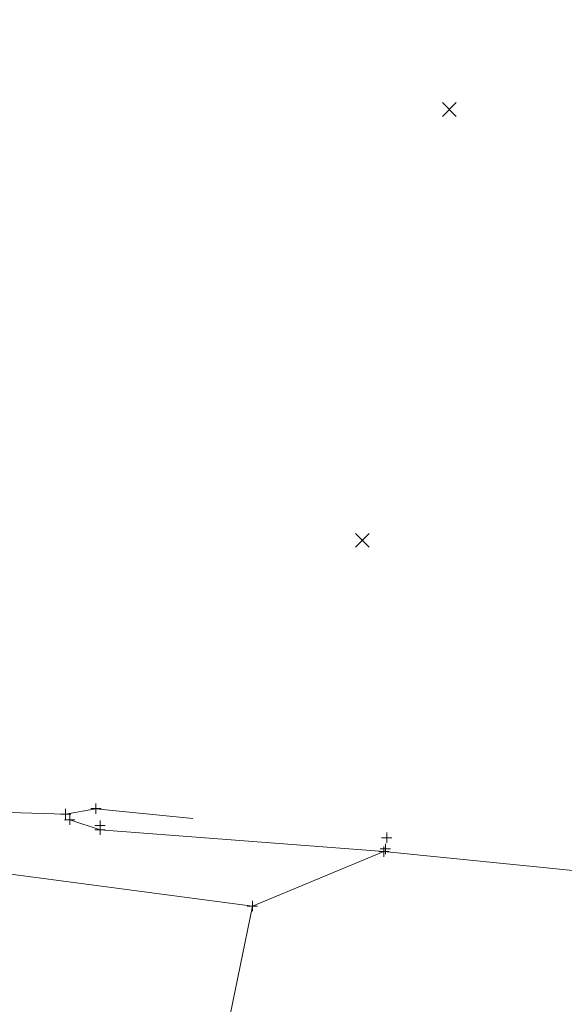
# Model space of a CAD drawing. Extents: x 1620613 to 1693141, y 557269 to 607790.
# Tile 954 of 1056: x 1620975 to 1621002, y 607222 to 607269. Entities that reach past the tile are written whole.
import ezdxf

# ---------------------------------------------------------------- set-up
doc = ezdxf.new("R2010")
doc.units = 0
doc.header["$LTSCALE"] = 10
doc.header["$MEASUREMENT"] = 0
for name, pattern in [('DGN Style 1', [4.415544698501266, 0.007346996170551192, -4.408197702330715]), ('DGN Style 2', [7.346996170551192, 4.408197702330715, -2.938798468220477]), ('DGN Style 3', [10.28579463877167, 7.346996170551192, -2.938798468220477]), ('DGN Style 5', [5.142897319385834, 2.204098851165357, -2.938798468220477])]:
    doc.linetypes.add(name, pattern=pattern)
for name, color, linetype, lineweight in [('DT_X_Contour_Minor', 136, 'DGN Style 3', 0), ('PV_X_Curb', 120, 'DGN Style 1', 0), ('PV_X_Driveway', 7, 'DGN Style 5', 0), ('PV_X_Parking_Lot', 7, 'DGN Style 5', 0), ('SV_X_Break_Lines', 4, 'DGN Style 2', 0), ('SV_X_Random_Point (Construction)', 7, 'Continuous', 0), ('XS_X_Ground_Line', 92, 'DGN Style 3', 13)]:
    doc.layers.add(name, color=color, linetype=linetype, lineweight=lineweight)
doc.layers.add('SV_X_Shot_Marker (Construction)', color=2, linetype='Continuous', lineweight=0, transparency=0.5)

# ---------------------------------------------------------------- blocks, each defined once
blk = doc.blocks.new('X_85')
at = {"layer": 'SV_X_Random_Point (Construction)', "color": 7, "linetype": 'Continuous', "lineweight": 0, "transparency": 33554559}
for p, q in [((-0.03333333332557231, -0.03337499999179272), (0.03333333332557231, 0.03337500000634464)), ((-0.03333333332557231, 0.03337500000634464), (0.03333333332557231, -0.03337499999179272))]:
    blk.add_line(p, q, dxfattribs=at)
blk = doc.blocks.new('X_87')
at = {"layer": 'SV_X_Random_Point (Construction)', "color": 7, "linetype": 'Continuous', "lineweight": 0, "transparency": 33554559}
for p, q in [((-0.03333333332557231, -0.03337499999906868), (0.03333333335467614, 0.03337499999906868)), ((-0.03333333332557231, 0.03337499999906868), (0.03333333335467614, -0.03337499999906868))]:
    blk.add_line(p, q, dxfattribs=at)
blk = doc.blocks.new('SVPT_620')
at = {"layer": 'SV_X_Shot_Marker (Construction)', "transparency": 33554495}
for p, q in [((-0.02499999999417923, 0), (0.02499999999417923, 0)), ((0, 0.02500000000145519), (0, -0.02499999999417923))]:
    blk.add_line(p, q, dxfattribs=at)
blk.add_point((0, 0), dxfattribs=at)
blk = doc.blocks.new('SVPT_621')
at = {"layer": 'SV_X_Shot_Marker (Construction)', "transparency": 33554495}
for p, q in [((-0.02499999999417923, 0), (0.02499999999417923, 0)), ((0, 0.02500000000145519), (0, -0.02500000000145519))]:
    blk.add_line(p, q, dxfattribs=at)
blk.add_point((0, 0), dxfattribs=at)
blk = doc.blocks.new('SVPT_622')
at = {"layer": 'SV_X_Shot_Marker (Construction)', "transparency": 33554495}
for p, q in [((-0.02500000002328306, 0), (0.0249999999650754, 0)), ((-2.91038304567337e-11, 0.02500000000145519), (-2.91038304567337e-11, -0.02500000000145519))]:
    blk.add_line(p, q, dxfattribs=at)
blk.add_point((-2.91038304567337e-11, 0), dxfattribs=at)
blk = doc.blocks.new('SVPT_623')
at = {"layer": 'SV_X_Shot_Marker (Construction)', "transparency": 33554495}
for p, q in [((-0.02499999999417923, 0), (0.02499999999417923, 0)), ((0, 0.02499999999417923), (0, -0.02500000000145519))]:
    blk.add_line(p, q, dxfattribs=at)
blk.add_point((0, 0), dxfattribs=at)
blk = doc.blocks.new('SVPT_624')
at = {"layer": 'SV_X_Shot_Marker (Construction)', "transparency": 33554495}
for p, q in [((0, 0.02499999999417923), (0, -0.02500000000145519)), ((-0.02499999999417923, -7.275957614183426e-12), (0.02499999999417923, -7.275957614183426e-12))]:
    blk.add_line(p, q, dxfattribs=at)
blk.add_point((0, -7.275957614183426e-12), dxfattribs=at)
blk = doc.blocks.new('SVPT_625')
at = {"layer": 'SV_X_Shot_Marker (Construction)', "transparency": 33554495}
for p, q in [((-0.02499999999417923, 0), (0.02499999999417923, 0)), ((0, 0.02500000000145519), (0, -0.02500000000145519))]:
    blk.add_line(p, q, dxfattribs=at)
blk.add_point((0, 0), dxfattribs=at)
blk = doc.blocks.new('SVPT_626')
at = {"layer": 'SV_X_Shot_Marker (Construction)', "transparency": 33554495}
for p, q in [((-0.02500000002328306, 0), (0.02499999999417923, 0)), ((0, 0.02500000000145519), (0, -0.02500000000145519))]:
    blk.add_line(p, q, dxfattribs=at)
blk.add_point((0, 0), dxfattribs=at)
blk = doc.blocks.new('SVPT_627')
at = {"layer": 'SV_X_Shot_Marker (Construction)', "transparency": 33554495}
for p, q in [((-0.02500000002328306, 0), (0.02499999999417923, 0)), ((0, 0.02500000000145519), (0, -0.02500000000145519))]:
    blk.add_line(p, q, dxfattribs=at)
blk.add_point((0, 0), dxfattribs=at)
blk = doc.blocks.new('SVPT_628')
at = {"layer": 'SV_X_Shot_Marker (Construction)', "transparency": 33554495}
for p, q in [((2.91038304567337e-11, 0.02499999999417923), (2.91038304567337e-11, -0.02500000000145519)), ((-0.02499999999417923, -7.275957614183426e-12), (0.02500000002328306, -7.275957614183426e-12))]:
    blk.add_line(p, q, dxfattribs=at)
blk.add_point((2.91038304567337e-11, -7.275957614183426e-12), dxfattribs=at)
blk = doc.blocks.new('SVPT_637')
at = {"layer": 'SV_X_Shot_Marker (Construction)', "transparency": 33554495}
for p, q in [((-0.02499999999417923, 0), (0.02499999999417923, 0)), ((0, 0.02500000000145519), (0, -0.02500000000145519))]:
    blk.add_line(p, q, dxfattribs=at)
blk.add_point((0, 0), dxfattribs=at)
blk = doc.blocks.new('*U1004')
at = {"layer": 'DT_X_Contour_Minor', "transparency": 33554559, "elevation": 4.200041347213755, "flags": 128}
blk.add_lwpolyline([(-96.22336860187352, -43.20187821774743), (-98.83551711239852, -44.36656229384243), (-100.7863270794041, -45.23588982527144), (-102.0757985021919, -45.80986081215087), (-102.7039313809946, -46.08847525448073), (-103.49716766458, -46.43763837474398), (-103.8822059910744, -46.6078454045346), (-104.4423937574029, -46.85659415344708), (-105.1777309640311, -47.18388462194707), (-106.0882176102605, -47.58971680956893), (-108.7497145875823, -48.7766582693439), (-109.7204571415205, -49.21103137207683), (-110.636562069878, -49.62394458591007), (-111.4980293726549, -50.01539791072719), (-112.3048590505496, -50.38539134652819), (-114.3835546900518, -51.34342732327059), (-115.0850853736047, -51.66601822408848), (-115.6306556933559, -51.91526394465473), (-116.0202656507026, -52.09116448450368), (-116.2539152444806, -52.19371984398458), (-116.6690336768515, -52.36940722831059), (-116.8056020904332, -52.42761993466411), (-116.9039685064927, -52.47049251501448), (-116.964132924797, -52.49802496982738), (-116.9860953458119, -52.51021729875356), (-116.9937258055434, -52.52227667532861), (-117.0315182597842, -52.54158077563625), (-117.139172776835, -52.59044854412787), (-117.31668935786, -52.66887998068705), (-117.564068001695, -52.77687508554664), (-118.5653958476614, -53.21236312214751), (-118.8595541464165, -53.34036441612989), (-118.9052104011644, -53.36028284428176), (-118.9605039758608, -53.38466316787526), (-118.8706173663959, -53.70012542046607), (-118.8479914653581, -53.77693716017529), (-118.8186365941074, -53.87217427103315), (-118.782552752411, -53.98583675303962), (-118.7397399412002, -54.11792460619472), (-118.5242458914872, -54.77732712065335), (-118.4891084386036, -54.7871437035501), (-118.4614396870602, -54.77870320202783), (-118.3934923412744, -54.74917458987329), (-118.2852664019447, -54.69855786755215), (-118.1367618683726, -54.62685303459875), (-117.6870449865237, -54.4075226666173), (-117.5326040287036, -54.33498436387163), (-117.4065688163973, -54.28186723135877), (-117.3089393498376, -54.24817126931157), (-117.2397156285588, -54.23389647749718), (-116.9829516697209, -54.21259684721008), (-117.0539352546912, -54.31675119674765), (-117.0786420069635, -54.34466810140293), (-117.1223407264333, -54.38378123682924), (-117.1850314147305, -54.43409060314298), (-117.2667140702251, -54.49559620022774), (-117.5098571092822, -54.67453943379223), (-117.5959745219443, -54.76049999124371), (-117.6719694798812, -54.88417423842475), (-117.7378419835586, -55.04556217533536), (-117.7935920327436, -55.24466380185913), (-118.030139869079, -56.26180333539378), (-118.0757583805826, -56.74708495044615), (-118.080108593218, -56.85710330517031), (-118.073608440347, -56.979180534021), (-118.0562579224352, -57.11331663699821), (-118.0280570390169, -57.25951161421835), (-117.9383875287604, -57.66544338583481), (-117.9134189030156, -57.80526040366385), (-117.9057651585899, -57.92026262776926), (-117.9154262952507, -58.0104500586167), (-117.9424023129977, -58.07582269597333), (-118.0374248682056, -58.2170633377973), (-118.1090996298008, -58.44151573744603), (-118.2528569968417, -59.0089424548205), (-118.4686969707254, -59.91934349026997), (-118.7566195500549, -61.17271884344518), (-119.620523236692, -64.97235220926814), (-119.9738335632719, -66.31970838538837), (-120.3858367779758, -67.51205189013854), (-120.8565328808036, -68.54938272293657), (-121.3859218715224, -69.43170088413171), (-122.8758830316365, -71.5778657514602), (-123.3191968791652, -72.37585543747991), (-123.5316675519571, -73.16020084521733), (-123.5132950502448, -73.93090197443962), (-123.2640793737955, -74.68795882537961), (-122.2917133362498, -76.68858472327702), (-122.128626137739, -77.44562431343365), (-122.3686390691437, -78.21627366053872), (-123.011752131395, -79.00053276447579), (-124.0579653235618, -79.79840162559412), (-127.3853340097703, -81.94419826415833), (-128.4725309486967, -82.65198024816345), (-129.238595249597, -83.1659787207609), (-129.6835269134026, -83.48619368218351), (-129.8073259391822, -83.61262513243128), (-129.6357452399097, -83.75047704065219), (-130.0487282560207, -84.5717818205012), (-130.1623603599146, -84.85174825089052), (-130.3262639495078, -85.33965977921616), (-130.5404390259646, -86.03551640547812), (-130.8048855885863, -86.93931812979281), (-131.5771050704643, -89.62671619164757), (-131.8457746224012, -90.56085630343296), (-132.072618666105, -91.34772809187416), (-132.2576372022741, -91.98733155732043), (-132.4008302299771, -92.47966669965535), (-132.7269109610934, -93.59620264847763), (-132.8577210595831, -93.94406209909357), (-133.0055908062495, -94.15023848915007), (-133.1705202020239, -94.21473181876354), (-133.3525092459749, -94.13754208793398), (-133.8605595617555, -93.74279205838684), (-134.0302048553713, -93.61089110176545), (-134.1581029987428, -93.51125075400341), (-134.2442539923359, -93.44387101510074), (-134.2886578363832, -93.40875188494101), (-134.3514052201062, -93.3581150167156), (-134.5331676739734, -93.26240510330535), (-135.0313944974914, -93.01325301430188), (-135.8460856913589, -92.61065874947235), (-136.9772412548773, -92.054622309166), (-140.4156085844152, -90.3672689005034), (-141.3755000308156, -90.08951491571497), (-141.6763988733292, -90.52176801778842), (-141.3183051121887, -91.66402820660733), (-140.3012187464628, -93.51629548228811), (-136.710331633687, -99.402350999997), (-135.6594249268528, -101.1791404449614), (-135.1998701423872, -102.0949671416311), (-135.3316672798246, -102.149831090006), (-136.054816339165, -101.3437322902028), (-138.7716830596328, -98.04618515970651), (-139.806429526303, -97.1407427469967), (-140.8730188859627, -96.89757585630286), (-141.9714511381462, -97.31668448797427), (-143.1017262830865, -98.3980686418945), (-146.1582505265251, -102.1647937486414), (-146.8669333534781, -103.6613737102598), (-146.7005886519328, -105.3260697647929), (-145.659216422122, -107.1588819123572), (-143.7428166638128, -109.1598101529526), (-137.4657139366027, -114.7197735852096), (-135.3540594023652, -116.7732230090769), (-133.7269228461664, -118.7635987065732), (-132.5843042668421, -120.6909006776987), (-131.9262036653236, -122.5551289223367), (-130.817292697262, -127.4423059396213), (-130.4726980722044, -129.2750343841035), (-130.2705974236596, -131.1078369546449), (-130.2109907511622, -132.9407136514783), (-130.2938780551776, -134.7736644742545), (-130.7049028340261, -139.6616321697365), (-130.8366874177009, -141.2643809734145), (-130.9237725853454, -142.4066516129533), (-130.9661583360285, -143.0884440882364), (-130.9638446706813, -143.309758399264), (-130.8980756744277, -143.2859590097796), (-130.8652280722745, -143.2856781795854), (-130.8160120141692, -143.3026852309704), (-130.7504274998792, -143.3369801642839), (-130.6684745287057, -143.3885629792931), (-130.4281086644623, -143.5491676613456), (-130.3455969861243, -143.5800284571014), (-130.2783363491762, -143.5521573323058), (-130.2263267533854, -143.4655542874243), (-130.1895681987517, -143.3202193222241), (-130.1118801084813, -142.8543501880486), (-130.0862862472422, -142.701119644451), (-130.0677707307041, -142.59082986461), (-130.0563335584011, -142.5234808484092), (-130.0519747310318, -142.4990725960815), (-130.0497889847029, -142.4912382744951), (-129.9800895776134, -142.253252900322), (-129.7726306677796, -141.5451725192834), (-129.4274122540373, -140.3669971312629), (-128.9444343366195, -138.7187267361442), (-127.4728138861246, -133.6965456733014), (-126.9190708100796, -131.7867399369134), (-126.361556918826, -129.8239585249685), (-125.8002722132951, -127.8082014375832), (-125.2352166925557, -125.7394686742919), (-123.7233742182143, -120.1522137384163), (-123.2308181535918, -118.2985960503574), (-122.8870318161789, -116.9281841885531), (-122.6920152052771, -116.0409781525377), (-122.6457683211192, -115.6369779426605), (-122.7208029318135, -115.2039184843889), (-122.7445763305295, -115.029297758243), (-122.7596205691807, -114.830230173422), (-122.7659356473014, -114.606715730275), (-122.7635215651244, -114.3587544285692), (-122.7454451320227, -113.6649284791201), (-122.7466323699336, -113.4334266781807), (-122.7637514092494, -113.2592907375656), (-122.7968022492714, -113.1425206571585), (-122.8457848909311, -113.0831164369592), (-123.1115447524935, -112.9397504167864), (-122.7555425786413, -112.401306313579), (-122.6652076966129, -112.2529821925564), (-122.5467754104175, -112.0387715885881), (-122.4002457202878, -111.7586745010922), (-122.2256186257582, -111.4126909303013), (-121.3451315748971, -109.6443658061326), (-121.2918677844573, -109.0249474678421), (-121.2752913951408, -108.9095358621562), (-121.2483895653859, -108.8287660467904), (-121.2111622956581, -108.7826380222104), (-121.1636095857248, -108.7711517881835), (-121.0230351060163, -108.7867108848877), (-120.9438386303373, -108.7428516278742), (-120.8116800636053, -108.5996045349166), (-120.626559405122, -108.3569696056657), (-120.3884766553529, -108.0149468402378), (-119.1538456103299, -106.186935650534), (-117.4204263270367, -103.3772924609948), (-117.0851272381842, -102.8378041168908), (-116.8221239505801, -102.4234718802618), (-116.6314164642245, -102.134295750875), (-116.5130047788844, -101.9702757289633), (-116.2936346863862, -101.6997638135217), (-116.2140272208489, -101.6109450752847), (-116.1397323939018, -101.5473727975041), (-116.0707502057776, -101.5090469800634), (-116.0070806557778, -101.4959676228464), (-115.7223522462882, -101.493839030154), (-114.4774847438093, -100.1971455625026), (-114.1754047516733, -99.9136149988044), (-113.8026794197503, -99.6187490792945), (-113.3593087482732, -99.31254780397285), (-112.8452927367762, -98.99501117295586), (-111.3803895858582, -98.13313301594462), (-110.8733388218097, -97.85902343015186), (-110.4508638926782, -97.68310329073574), (-110.1129647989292, -97.60537259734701), (-109.8596415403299, -97.62583135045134), (-109.2968806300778, -97.81130728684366), (-109.1072797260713, -97.8670453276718), (-108.9605476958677, -97.89515249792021), (-108.8566845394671, -97.89562879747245), (-108.7956902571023, -97.86847422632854), (-108.6110776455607, -97.67728086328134), (-102.224701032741, -102.1445768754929), (-100.8673543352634, -103.0849691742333), (-99.5323327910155, -103.9915906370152), (-98.21963640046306, -104.8644412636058), (-96.9292651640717, -105.7035210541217), (-90.95962475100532, -109.5404281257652), (-79.7587043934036, -104.1315568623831), (-77.60322949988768, -103.0886371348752), (-75.93719925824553, -102.2779656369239), (-74.76061366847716, -101.6995423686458), (-74.07347273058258, -101.3533673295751), (-72.00885254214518, -100.2797963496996), (-71.987460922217, -100.7981630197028), (-71.97926185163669, -100.9002154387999), (-71.96383247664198, -100.9842155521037), (-71.94117279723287, -101.0501633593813), (-71.91128281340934, -101.098058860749), (-71.75492551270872, -101.2794491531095), (-71.25896938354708, -102.0535164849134), (-71.1491580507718, -102.2499705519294), (-71.03227667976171, -102.5075896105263), (-70.90832526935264, -102.8263736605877), (-70.7773038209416, -103.2063227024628), (-70.4184865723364, -104.301073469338), (-70.29387625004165, -104.6662651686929), (-70.18915822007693, -104.9407771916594), (-70.1043324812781, -105.1246095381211), (-70.03939903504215, -105.2177622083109), (-69.89276623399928, -105.3452630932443), (-69.7958437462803, -105.4951259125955), (-69.61505088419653, -105.8490887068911), (-69.35038764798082, -106.4071514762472), (-69.00185403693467, -107.1693142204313), (-67.9606039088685, -109.4738815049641), (-67.58006491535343, -110.2851750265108), (-67.21938553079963, -110.9906301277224), (-66.87856575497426, -111.5902468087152), (-66.55760558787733, -112.0840250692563), (-65.10613056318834, -114.1413673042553), (-52.29855737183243, -100.9220238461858), (-49.94687003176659, -98.45413495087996), (-48.3807679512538, -96.71590117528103), (-47.60025113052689, -95.70732251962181), (-47.60531956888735, -95.42839898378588), (-48.66628241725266, -95.65747638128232), (-49.16478677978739, -95.7651107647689), (-49.86457773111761, -95.9162058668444), (-50.7656552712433, -96.1107616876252), (-51.86801939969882, -96.34877822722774), (-55.07603919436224, -97.04143662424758), (-55.98578842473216, -96.87017405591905), (-56.30902126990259, -95.83689255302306), (-56.04573772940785, -93.94159211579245), (-55.19593780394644, -91.18427274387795), (-52.1477828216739, -82.68206250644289), (-51.14409791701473, -79.88378008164), (-50.41915943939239, -77.8655904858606), (-49.9729673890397, -76.62749371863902), (-49.80552176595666, -76.16948978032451), (-49.73066200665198, -75.98826971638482), (-49.70283106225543, -75.9172727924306), (-49.67548304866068, -75.8401970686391), (-49.64861796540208, -75.7570425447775), (-49.62223581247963, -75.66780922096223), (-49.552527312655, -75.42174862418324), (-49.39578915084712, -75.0205741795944), (-48.97785604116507, -74.00159629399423), (-48.29872798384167, -72.36481496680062), (-47.35840497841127, -70.11023019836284), (-42.36077607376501, -58.14729324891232), (-43.47307862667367, -56.30959303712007), (-43.67243989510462, -55.93091762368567), (-43.79382260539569, -55.58247718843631), (-43.83722675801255, -55.26427173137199), (-43.80265235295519, -54.97630125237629), (-43.60648252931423, -54.24869327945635), (-43.48672982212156, -53.94983145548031), (-43.27459906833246, -53.59895196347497), (-42.97009026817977, -53.19605480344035), (-42.57320342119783, -52.74113997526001), (-41.39166776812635, -51.45867687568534), (-40.98036122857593, -51.02221479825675), (-40.63259335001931, -50.6746758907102), (-40.34836413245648, -50.41606015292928), (-40.12767357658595, -50.24636758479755), (-39.62388364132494, -49.91241829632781), (-39.40319486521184, -49.79165199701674), (-39.11897098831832, -49.67981506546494), (-38.77121201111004, -49.57690750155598), (-38.35991793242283, -49.48292930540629), (-37.17842025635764, -49.24422660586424), (-36.76663632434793, -49.16578680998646), (-36.41740778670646, -49.10949444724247), (-36.13073464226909, -49.07534951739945), (-35.90661689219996, -49.06335202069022), (-35.00669664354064, -49.05904104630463), (-30.57442575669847, -42.80650756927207), (-29.7412942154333, -41.62850632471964), (-29.14144425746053, -40.77415979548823), (-28.77487588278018, -40.24346798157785), (-28.64158909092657, -40.03643088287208), (-28.59719975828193, -39.91587157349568), (-28.57882474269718, -39.87516020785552), (-28.5569916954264, -39.84344559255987), (-28.53170061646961, -39.82072772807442), (-28.50295150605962, -39.8070066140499), (-28.36072025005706, -39.76396716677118), (-28.4224679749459, -39.70061054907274), (-28.43650541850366, -39.68668754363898), (-28.45215443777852, -39.67207136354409), (-28.46941503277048, -39.65676200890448), (-28.48828720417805, -39.64075947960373), (-28.54076176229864, -39.59716183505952), (-28.5603014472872, -39.5837610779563), (-28.57956458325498, -39.57625703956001), (-28.5985511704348, -39.5746497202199), (-28.61726120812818, -39.57893911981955), (-28.66678591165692, -39.59823981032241), (-28.78978548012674, -39.53566571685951), (-29.12164065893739, -39.33346791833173), (-29.66235144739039, -38.99164641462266), (-30.41191784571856, -38.51020120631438), (-32.6892357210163, -37.0401823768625), (-33.44445817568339, -36.55303481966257), (-34.00213713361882, -36.19410626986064), (-34.36227259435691, -35.96339672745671), (-34.52486455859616, -35.8609061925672), (-34.69505179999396, -35.75855677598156), (-34.75413815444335, -35.72352555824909), (-34.80375678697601, -35.69519396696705), (-34.84390769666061, -35.67356200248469), (-34.87459088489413, -35.65862966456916), (-34.94378908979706, -35.62774293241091), (-35.19816077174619, -35.44923087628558), (-35.90937716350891, -34.93685975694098), (-37.07743826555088, -34.09062957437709), (-38.70234407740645, -32.91054032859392), (-43.64455252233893, -29.31849025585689), (-45.28346988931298, -28.10210869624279), (-46.49356565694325, -27.14700157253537), (-47.27483982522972, -26.45316888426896), (-47.62729239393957, -26.02061063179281), (-47.99540377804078, -25.21548787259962), (-48.12341002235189, -24.94369558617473), (-48.23134521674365, -24.7321607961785), (-48.31920936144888, -24.58088350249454), (-48.38700245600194, -24.48986370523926), (-48.5410226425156, -24.32748757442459), (-48.60362407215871, -24.2689035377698), (-48.67591322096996, -24.21493352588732), (-48.75789008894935, -24.16557753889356), (-48.84955467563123, -24.12083557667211), (-49.10691053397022, -24.00767571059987), (-49.19329045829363, -23.96752760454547), (-49.25941333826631, -23.93195318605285), (-49.30527917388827, -23.90095245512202), (-49.33088796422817, -23.87452541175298), (-49.37216867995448, -23.81015154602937), (-49.38132150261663, -23.78628384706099), (-49.37781943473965, -23.76296114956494), (-49.36166247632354, -23.74018345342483), (-49.33285062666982, -23.71795075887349), (-49.16886724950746, -23.61546985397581), (-49.29382757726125, -23.58676631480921), (-49.32027779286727, -23.58199741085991), (-49.34607401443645, -23.57999221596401), (-49.37121624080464, -23.58075072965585), (-49.39570447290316, -23.58427295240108), (-49.50845690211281, -23.60715864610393), (-49.52453555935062, -23.48457105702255), (-49.53888365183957, -23.47906087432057), (-49.5488540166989, -23.47615679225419), (-49.57261592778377, -23.46980605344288), (-49.61016938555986, -23.4600086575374), (-49.66151439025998, -23.44676460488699), (-49.81682313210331, -23.40685158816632), (-49.87470981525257, -23.37718148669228), (-49.93188830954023, -23.31810594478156), (-49.98835861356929, -23.22962496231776), (-50.04412072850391, -23.11173853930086), (-50.30269148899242, -22.49298920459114), (-50.16269719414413, -22.40625934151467), (-50.14231197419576, -22.39283598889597), (-50.14115386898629, -22.38973587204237), (-50.15922287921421, -22.39695899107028), (-50.19651900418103, -22.41450534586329), (-50.32161149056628, -22.47505994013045), (-50.40044725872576, -22.51328965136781), (-50.54313519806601, -22.58256283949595), (-50.74967530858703, -22.68287950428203), (-51.02006759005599, -22.81423964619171), (-51.82624990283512, -23.20592466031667), (-52.09115642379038, -23.33302180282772), (-52.28123925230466, -23.42054946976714), (-52.39649838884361, -23.46850766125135), (-52.43693383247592, -23.47689637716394), (-52.44499675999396, -23.44650698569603), (-52.46395027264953, -23.44401802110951), (-52.51476361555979, -23.45934317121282), (-52.59743678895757, -23.49248243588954), (-52.71196979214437, -23.54343581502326), (-53.05987090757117, -23.70306364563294), (-53.24353116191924, -23.7901789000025), (-53.53358608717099, -23.93180379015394), (-53.93003568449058, -24.12793831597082), (-54.43287995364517, -24.37858247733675), (-55.91565756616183, -25.11964642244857), (-56.40803767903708, -25.36561182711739), (-56.77309480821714, -25.54771008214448), (-57.01082895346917, -25.66594118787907), (-57.12124011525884, -25.72030514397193), (-57.24590590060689, -25.7801194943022), (-57.31158274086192, -25.81100323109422), (-57.41511392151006, -25.85879367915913), (-57.55649944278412, -25.92349083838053), (-57.73573930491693, -26.00509470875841), (-58.26418472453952, -26.24524731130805), (-58.80423833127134, -26.48757003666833), (-60.02806508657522, -27.03442376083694), (-61.93566499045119, -27.8858084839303), (-64.52703804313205, -29.041724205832), (-72.34906371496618, -32.5302074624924), (-74.94365747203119, -33.68748772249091), (-76.86091948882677, -34.54296606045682), (-78.1008497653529, -35.09664247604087), (-78.66344830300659, -35.34851696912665), (-79.26060208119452, -35.61777972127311), (-79.50870100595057, -35.72971519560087), (-79.80513244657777, -35.86357455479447), (-80.14989640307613, -36.01935779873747), (-80.54299287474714, -36.19706492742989), (-81.65569348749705, -36.70018245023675), (-82.38865059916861, -37.0293131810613), (-83.75299647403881, -37.63936723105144), (-85.74873111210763, -38.53034460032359), (-88.37585451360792, -39.70224528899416), (-96.22336860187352, -43.20187821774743)], dxfattribs=at)

msp = doc.modelspace()

# ---------------------------------------------------------------- linework, layer by layer
at = {"layer": 'PV_X_Curb', "elevation": 1054.519414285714, "flags": 128}
msp.add_lwpolyline([(1621020.733600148, 607226.2014107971), (1621019.693000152, 607226.2188107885), (1621013.623900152, 607226.158510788), (1621010.81030014, 607227.3241107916), (1620993.012500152, 607229.087510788), (1620979.21020015, 607230.21571079), (1620977.739000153, 607230.49821079)], dxfattribs=at)
at = {"layer": 'PV_X_Driveway', "extrusion": (0.0102790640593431, -0.01746324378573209, 0.9997946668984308), "elevation": 7111.968103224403, "flags": 128}
msp.add_lwpolyline([(1704976.305474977, -298877.2444148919), (1704964.971152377, -298868.381345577), (1704961.373912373, -298862.7062176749)], dxfattribs=at)
at = {"layer": 'PV_X_Parking_Lot', "extrusion": (-0.001241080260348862, -0.09338333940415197, 0.9956294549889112), "elevation": -57667.3223722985, "flags": 128}
msp.add_lwpolyline([(1612749.111367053, 626069.7945963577), (1612753.704364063, 626069.2945468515), (1612756.907885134, 626069.0645935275), (1612764.91371494, 626068.9342924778), (1612766.380286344, 626069.2026189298), (1612780.468426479, 626067.9747981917), (1612798.268409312, 626066.4762635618), (1612800.945978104, 626065.2804961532), (1612807.114518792, 626065.5553050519), (1612808.229830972, 626065.4901265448)], dxfattribs=at)
at = {"layer": 'SV_X_Break_Lines', "elevation": 1054.169828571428, "flags": 128}
msp.add_lwpolyline([(1621020.636500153, 607226.0729107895), (1621019.700300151, 607226.0750107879), (1621013.458400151, 607226.052410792), (1621010.773600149, 607227.1794107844), (1620992.939900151, 607228.9586107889), (1620979.20830015, 607230.0136107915), (1620977.739000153, 607230.49821079)], dxfattribs=at)
at = {"layer": 'XS_X_Ground_Line'}
msp.add_polyline3d([(1620984.874400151, 607218.0442107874, 1054.093599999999), (1620986.573900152, 607226.321610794, 1054.101), (1620992.939900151, 607228.9586107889, 1054.050900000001), (1621010.773600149, 607227.1794107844, 1054.204900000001), (1621013.458400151, 607226.052410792, 1054.184400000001), (1621020.636500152, 607226.0729107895, 1054.113599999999), (1621020.733600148, 607226.2014107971, 1054.545), (1621032.238890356, 607297.0805835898, 528.1454999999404), (1621054.112000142, 607306.746010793, 1054.207799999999), (1621054.931000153, 607316.4411107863, 1054.4528), (1621057.013000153, 607344.7109107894, 1054.515099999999), (1621054.387000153, 607377.319410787, 1054.084799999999), (1621050.594000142, 607393.1302107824, 1051.973900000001), (1621052.33880015, 607410.5233107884, 1045.746900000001), (1621046.190500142, 607417.463710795, 1044.888200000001), (1621042.616700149, 607421.608810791, 1045.486400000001), (1621037.834600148, 607424.331310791, 1049.1335), (1621033.29180015, 607433.1696107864, 1052.166200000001), (1620979.512000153, 607425.1490107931, 1055.113), (1620983.192000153, 607452.594010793, 1054.377), (1620985.231000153, 607472.2510107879, 1053.718)], dxfattribs=at)

# ---------------------------------------------------------------- block references
at = {"layer": 'DT_X_Contour_Minor', "transparency": 33554559}
msp.add_blockref('*U1004', (1621028.060791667, 607365.3311666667, 1050.599958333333), dxfattribs=at)
at = {"layer": 'SV_X_Random_Point (Construction)', "color": 7, "linetype": 'Continuous', "lineweight": 0, "transparency": 33554559, "xscale": 10, "yscale": 10, "zscale": 10}
for name, p in [('X_87', (1620996.100238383, 607264.8803239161, 1054.232277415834)), ('X_85', (1620991.897637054, 607244.0207659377, 1054.277973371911))]:
    msp.add_blockref(name, p, dxfattribs=at)
at = {"layer": 'SV_X_Shot_Marker (Construction)', "transparency": 33554495, "xscale": 10, "yscale": 10, "zscale": 10}
for name, p in [('SVPT_623', (1620979.006728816, 607231.0360510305, 1054.149587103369)), ('SVPT_628', (1620977.536500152, 607230.7706107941, 1054.3143)), ('SVPT_626', (1620977.739000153, 607230.49821079, 1054.3543)), ('SVPT_627', (1620977.739000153, 607230.49821079, 1054.3543)), ('SVPT_625', (1620979.20830015, 607230.0136107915, 1054.161599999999)), ('SVPT_624', (1620979.21020015, 607230.21571079, 1054.582599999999)), ('SVPT_622', (1620993.07736322, 607229.6252442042, 1054.048172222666)), ('SVPT_621', (1620993.012500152, 607229.087510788, 1054.563099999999)), ('SVPT_620', (1620992.939900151, 607228.9586107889, 1054.050900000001)), ('SVPT_637', (1620986.573900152, 607226.321610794, 1054.101))]:
    msp.add_blockref(name, p, dxfattribs=at)

doc.saveas('drawing.dxf')
